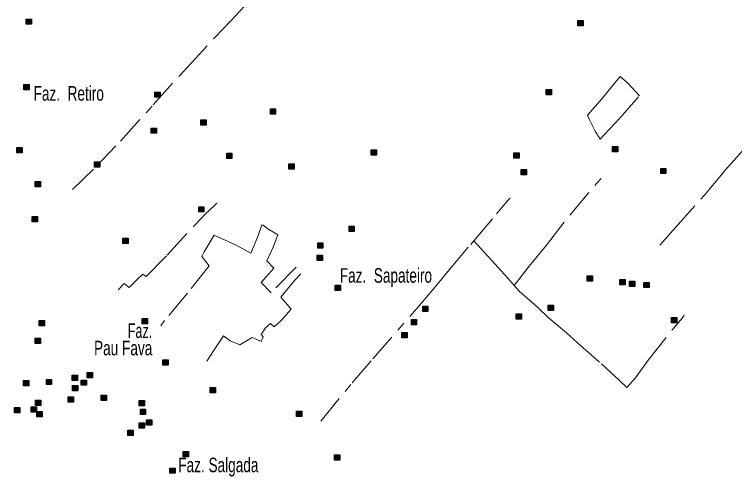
# Model space of a CAD drawing. Extents: x 445.6 to 500, y 8618.1 to 8673.4.
# Drawn here: x 465.24 to 473.17, y 8662.02 to 8667.1 of the extents above; entities that cross this region are included whole.
import ezdxf
from ezdxf.enums import TextEntityAlignment as Align

# ---------------------------------------------------------------- set-up
doc = ezdxf.new("R2010")
doc.units = 0
doc.header["$LTSCALE"] = 0.064
doc.linetypes.add('DOT_DASHED', pattern=[7.7, 5, -1.2, 0.3, -1.2])
doc.layers.add('2', color=7, linetype='Continuous', lineweight=25)
doc.layers.add('22', color=7, linetype='DOT_DASHED', lineweight=13)
doc.layers.add('61', color=7, linetype='Continuous')

msp = doc.modelspace()

# ---------------------------------------------------------------- hatches: boundary and pattern name
at = {"layer": '2'}
for points in [[(465.3712, 8667.0539), (465.4292, 8667.0539), (465.4292, 8666.9959), (465.3712, 8666.9959)], [(471.4444, 8667.0371), (471.5024, 8667.0371), (471.5024, 8666.9791), (471.4444, 8666.9791)], [(465.3466, 8666.3323), (465.4046, 8666.3323), (465.4046, 8666.2743), (465.3466, 8666.2743)], [(471.0965, 8666.2782), (471.1545, 8666.2782), (471.1545, 8666.2202), (471.0965, 8666.2202)], [(466.7883, 8666.251), (466.8463, 8666.251), (466.8463, 8666.193), (466.7883, 8666.193)], [(468.06, 8666.0647), (468.118, 8666.0647), (468.118, 8666.0067), (468.06, 8666.0067)], [(467.2938, 8665.946), (467.3518, 8665.946), (467.3518, 8665.888), (467.2938, 8665.888)], [(466.7466, 8665.8546), (466.8046, 8665.8546), (466.8046, 8665.7966), (466.7466, 8665.7966)], [(465.2705, 8665.6411), (465.3285, 8665.6411), (465.3285, 8665.5831), (465.2705, 8665.5831)], [(471.8251, 8665.6515), (471.8831, 8665.6515), (471.8831, 8665.5935), (471.8251, 8665.5935)], [(467.5787, 8665.5768), (467.6367, 8665.5768), (467.6367, 8665.5188), (467.5787, 8665.5188)], [(469.1697, 8665.6141), (469.2277, 8665.6141), (469.2277, 8665.5561), (469.1697, 8665.5561)], [(470.7408, 8665.5804), (470.7988, 8665.5804), (470.7988, 8665.5224), (470.7408, 8665.5224)], [(466.1251, 8665.4819), (466.1831, 8665.4819), (466.1831, 8665.4239), (466.1251, 8665.4239)], [(468.2631, 8665.4618), (468.3211, 8665.4618), (468.3211, 8665.4038), (468.2631, 8665.4038)], [(472.3566, 8665.411), (472.4146, 8665.411), (472.4146, 8665.353), (472.3566, 8665.353)], [(470.8219, 8665.3974), (470.8799, 8665.3974), (470.8799, 8665.3394), (470.8219, 8665.3394)], [(465.4698, 8665.265), (465.5278, 8665.265), (465.5278, 8665.207), (465.4698, 8665.207)], [(467.2707, 8664.9896), (467.3287, 8664.9896), (467.3287, 8664.9316), (467.2707, 8664.9316)], [(465.4394, 8664.8822), (465.4974, 8664.8822), (465.4974, 8664.8242), (465.4394, 8664.8242)], [(468.9255, 8664.774), (468.9835, 8664.774), (468.9835, 8664.716), (468.9255, 8664.716)], [(466.4351, 8664.6441), (466.4931, 8664.6441), (466.4931, 8664.5861), (466.4351, 8664.5861)], [(468.581, 8664.5911), (468.639, 8664.5911), (468.639, 8664.5331), (468.581, 8664.5331)], [(468.5742, 8664.4556), (468.6322, 8664.4556), (468.6322, 8664.3976), (468.5742, 8664.3976)], [(471.5481, 8664.2286), (471.6061, 8664.2286), (471.6061, 8664.1706), (471.5481, 8664.1706)], [(471.9062, 8664.1879), (471.9642, 8664.1879), (471.9642, 8664.1299), (471.9062, 8664.1299)], [(472.0143, 8664.171), (472.0723, 8664.171), (472.0723, 8664.113), (472.0143, 8664.113)], [(472.1709, 8664.1574), (472.2289, 8664.1574), (472.2289, 8664.0994), (472.1709, 8664.0994)], [(468.7746, 8664.1276), (468.8326, 8664.1276), (468.8326, 8664.0696), (468.7746, 8664.0696)], [(469.7366, 8663.8966), (469.7946, 8663.8966), (469.7946, 8663.8386), (469.7366, 8663.8386)], [(471.1168, 8663.9065), (471.1748, 8663.9065), (471.1748, 8663.8485), (471.1168, 8663.8485)], [(465.5153, 8663.7368), (465.5733, 8663.7368), (465.5733, 8663.6788), (465.5153, 8663.6788)], [(466.6491, 8663.7607), (466.7071, 8663.7607), (466.7071, 8663.7027), (466.6491, 8663.7027)], [(469.6116, 8663.7475), (469.6696, 8663.7475), (469.6696, 8663.6895), (469.6116, 8663.6895)], [(470.7655, 8663.8116), (470.8235, 8663.8116), (470.8235, 8663.7536), (470.7655, 8663.7536)], [(472.4759, 8663.771), (472.5339, 8663.771), (472.5339, 8663.713), (472.4759, 8663.713)], [(469.5069, 8663.6052), (469.5649, 8663.6052), (469.5649, 8663.5472), (469.5069, 8663.5472)], [(465.4718, 8663.5442), (465.5298, 8663.5442), (465.5298, 8663.4862), (465.4718, 8663.4862)], [(466.8754, 8663.3034), (466.9334, 8663.3034), (466.9334, 8663.2454), (466.8754, 8663.2454)], [(465.8771, 8663.1376), (465.9351, 8663.1376), (465.9351, 8663.0796), (465.8771, 8663.0796)], [(466.0426, 8663.1647), (466.1006, 8663.1647), (466.1006, 8663.1067), (466.0426, 8663.1067)], [(465.3434, 8663.0766), (465.4014, 8663.0766), (465.4014, 8663.0186), (465.3434, 8663.0186)], [(465.5938, 8663.0903), (465.6518, 8663.0903), (465.6518, 8663.0323), (465.5938, 8663.0323)], [(465.8805, 8663.0224), (465.9385, 8663.0224), (465.9385, 8662.9644), (465.8805, 8662.9644)], [(465.9784, 8663.0834), (466.0364, 8663.0834), (466.0364, 8663.0254), (465.9784, 8663.0254)], [(467.3979, 8663.0012), (467.4559, 8663.0012), (467.4559, 8662.9432), (467.3979, 8662.9432)], [(465.8332, 8662.897), (465.8912, 8662.897), (465.8912, 8662.839), (465.8332, 8662.839)], [(466.198, 8662.9174), (466.256, 8662.9174), (466.256, 8662.8594), (466.198, 8662.8594)], [(465.2421, 8662.7819), (465.3001, 8662.7819), (465.3001, 8662.7239), (465.2421, 8662.7239)], [(465.4279, 8662.7886), (465.4859, 8662.7886), (465.4859, 8662.7306), (465.4279, 8662.7306)], [(465.4752, 8662.8598), (465.5332, 8662.8598), (465.5332, 8662.8018), (465.4752, 8662.8018)], [(466.6153, 8662.8561), (466.6733, 8662.8561), (466.6733, 8662.7981), (466.6153, 8662.7981)], [(465.4887, 8662.7378), (465.5467, 8662.7378), (465.5467, 8662.6798), (465.4887, 8662.6798)], [(466.6288, 8662.7613), (466.6868, 8662.7613), (466.6868, 8662.7033), (466.6288, 8662.7033)], [(468.3474, 8662.7415), (468.4054, 8662.7415), (468.4054, 8662.6835), (468.3474, 8662.6835)], [(466.6954, 8662.6454), (466.7534, 8662.6454), (466.7534, 8662.5874), (466.6954, 8662.5874)], [(466.6169, 8662.6112), (466.6749, 8662.6112), (466.6749, 8662.5532), (466.6169, 8662.5532)], [(466.4903, 8662.5309), (466.5483, 8662.5309), (466.5483, 8662.4729), (466.4903, 8662.4729)], [(467.1012, 8662.2965), (467.1592, 8662.2965), (467.1592, 8662.2385), (467.1012, 8662.2385)], [(468.7671, 8662.2605), (468.8251, 8662.2605), (468.8251, 8662.2025), (468.7671, 8662.2025)], [(466.9546, 8662.1152), (467.0126, 8662.1152), (467.0126, 8662.0572), (466.9546, 8662.0572)]]:
    msp.add_hatch(color=256, dxfattribs=at).paths.add_polyline_path(points)

# ---------------------------------------------------------------- linework, layer by layer
for points in [[(465.3712, 8667.0539), (465.4292, 8667.0539), (465.4292, 8666.9959), (465.3712, 8666.9959)], [(471.4444, 8667.0371), (471.5024, 8667.0371), (471.5024, 8666.9791), (471.4444, 8666.9791)], [(465.3466, 8666.3323), (465.4046, 8666.3323), (465.4046, 8666.2743), (465.3466, 8666.2743)], [(471.0965, 8666.2782), (471.1545, 8666.2782), (471.1545, 8666.2202), (471.0965, 8666.2202)], [(466.7883, 8666.251), (466.8463, 8666.251), (466.8463, 8666.193), (466.7883, 8666.193)], [(468.06, 8666.0647), (468.118, 8666.0647), (468.118, 8666.0067), (468.06, 8666.0067)], [(467.2938, 8665.946), (467.3518, 8665.946), (467.3518, 8665.888), (467.2938, 8665.888)], [(466.7466, 8665.8546), (466.8046, 8665.8546), (466.8046, 8665.7966), (466.7466, 8665.7966)], [(465.2705, 8665.6411), (465.3285, 8665.6411), (465.3285, 8665.5831), (465.2705, 8665.5831)], [(471.8251, 8665.6515), (471.8831, 8665.6515), (471.8831, 8665.5935), (471.8251, 8665.5935)], [(467.5787, 8665.5768), (467.6367, 8665.5768), (467.6367, 8665.5188), (467.5787, 8665.5188)], [(469.1697, 8665.6141), (469.2277, 8665.6141), (469.2277, 8665.5561), (469.1697, 8665.5561)], [(470.7408, 8665.5804), (470.7988, 8665.5804), (470.7988, 8665.5224), (470.7408, 8665.5224)], [(466.1251, 8665.4819), (466.1831, 8665.4819), (466.1831, 8665.4239), (466.1251, 8665.4239)], [(468.2631, 8665.4618), (468.3211, 8665.4618), (468.3211, 8665.4038), (468.2631, 8665.4038)], [(472.3566, 8665.411), (472.4146, 8665.411), (472.4146, 8665.353), (472.3566, 8665.353)], [(470.8219, 8665.3974), (470.8799, 8665.3974), (470.8799, 8665.3394), (470.8219, 8665.3394)], [(465.4698, 8665.265), (465.5278, 8665.265), (465.5278, 8665.207), (465.4698, 8665.207)], [(467.2707, 8664.9896), (467.3287, 8664.9896), (467.3287, 8664.9316), (467.2707, 8664.9316)], [(465.4394, 8664.8822), (465.4974, 8664.8822), (465.4974, 8664.8242), (465.4394, 8664.8242)], [(468.9255, 8664.774), (468.9835, 8664.774), (468.9835, 8664.716), (468.9255, 8664.716)], [(466.4351, 8664.6441), (466.4931, 8664.6441), (466.4931, 8664.5861), (466.4351, 8664.5861)], [(468.581, 8664.5911), (468.639, 8664.5911), (468.639, 8664.5331), (468.581, 8664.5331)], [(468.5742, 8664.4556), (468.6322, 8664.4556), (468.6322, 8664.3976), (468.5742, 8664.3976)], [(471.5481, 8664.2286), (471.6061, 8664.2286), (471.6061, 8664.1706), (471.5481, 8664.1706)], [(471.9062, 8664.1879), (471.9642, 8664.1879), (471.9642, 8664.1299), (471.9062, 8664.1299)], [(472.0143, 8664.171), (472.0723, 8664.171), (472.0723, 8664.113), (472.0143, 8664.113)], [(472.1709, 8664.1574), (472.2289, 8664.1574), (472.2289, 8664.0994), (472.1709, 8664.0994)], [(468.7746, 8664.1276), (468.8326, 8664.1276), (468.8326, 8664.0696), (468.7746, 8664.0696)], [(469.7366, 8663.8966), (469.7946, 8663.8966), (469.7946, 8663.8386), (469.7366, 8663.8386)], [(471.1168, 8663.9065), (471.1748, 8663.9065), (471.1748, 8663.8485), (471.1168, 8663.8485)], [(465.5153, 8663.7368), (465.5733, 8663.7368), (465.5733, 8663.6788), (465.5153, 8663.6788)], [(466.6491, 8663.7607), (466.7071, 8663.7607), (466.7071, 8663.7027), (466.6491, 8663.7027)], [(469.6116, 8663.7475), (469.6696, 8663.7475), (469.6696, 8663.6895), (469.6116, 8663.6895)], [(470.7655, 8663.8116), (470.8235, 8663.8116), (470.8235, 8663.7536), (470.7655, 8663.7536)], [(472.4759, 8663.771), (472.5339, 8663.771), (472.5339, 8663.713), (472.4759, 8663.713)], [(469.5069, 8663.6052), (469.5649, 8663.6052), (469.5649, 8663.5472), (469.5069, 8663.5472)], [(465.4718, 8663.5442), (465.5298, 8663.5442), (465.5298, 8663.4862), (465.4718, 8663.4862)], [(466.8754, 8663.3034), (466.9334, 8663.3034), (466.9334, 8663.2454), (466.8754, 8663.2454)], [(465.8771, 8663.1376), (465.9351, 8663.1376), (465.9351, 8663.0796), (465.8771, 8663.0796)], [(466.0426, 8663.1647), (466.1006, 8663.1647), (466.1006, 8663.1067), (466.0426, 8663.1067)], [(465.3434, 8663.0766), (465.4014, 8663.0766), (465.4014, 8663.0186), (465.3434, 8663.0186)], [(465.5938, 8663.0903), (465.6518, 8663.0903), (465.6518, 8663.0323), (465.5938, 8663.0323)], [(465.8805, 8663.0224), (465.9385, 8663.0224), (465.9385, 8662.9644), (465.8805, 8662.9644)], [(465.9784, 8663.0834), (466.0364, 8663.0834), (466.0364, 8663.0254), (465.9784, 8663.0254)], [(467.3979, 8663.0012), (467.4559, 8663.0012), (467.4559, 8662.9432), (467.3979, 8662.9432)], [(465.8332, 8662.897), (465.8912, 8662.897), (465.8912, 8662.839), (465.8332, 8662.839)], [(466.198, 8662.9174), (466.256, 8662.9174), (466.256, 8662.8594), (466.198, 8662.8594)], [(465.2421, 8662.7819), (465.3001, 8662.7819), (465.3001, 8662.7239), (465.2421, 8662.7239)], [(465.4279, 8662.7886), (465.4859, 8662.7886), (465.4859, 8662.7306), (465.4279, 8662.7306)], [(465.4752, 8662.8598), (465.5332, 8662.8598), (465.5332, 8662.8018), (465.4752, 8662.8018)], [(466.6153, 8662.8561), (466.6733, 8662.8561), (466.6733, 8662.7981), (466.6153, 8662.7981)], [(465.4887, 8662.7378), (465.5467, 8662.7378), (465.5467, 8662.6798), (465.4887, 8662.6798)], [(466.6288, 8662.7613), (466.6868, 8662.7613), (466.6868, 8662.7033), (466.6288, 8662.7033)], [(468.3474, 8662.7415), (468.4054, 8662.7415), (468.4054, 8662.6835), (468.3474, 8662.6835)], [(466.6954, 8662.6454), (466.7534, 8662.6454), (466.7534, 8662.5874), (466.6954, 8662.5874)], [(466.6169, 8662.6112), (466.6749, 8662.6112), (466.6749, 8662.5532), (466.6169, 8662.5532)], [(466.4903, 8662.5309), (466.5483, 8662.5309), (466.5483, 8662.4729), (466.4903, 8662.4729)], [(467.1012, 8662.2965), (467.1592, 8662.2965), (467.1592, 8662.2385), (467.1012, 8662.2385)], [(468.7671, 8662.2605), (468.8251, 8662.2605), (468.8251, 8662.2025), (468.7671, 8662.2025)], [(466.9546, 8662.1152), (467.0126, 8662.1152), (467.0126, 8662.0572), (466.9546, 8662.0572)]]:
    msp.add_lwpolyline(points, close=True, dxfattribs=at)
at = {"layer": '22'}
for points in [[(465.8829, 8665.178), (466.1402, 8665.4275), (466.409, 8665.7115), (466.7695, 8666.1099), (467.0633, 8666.4345), (467.1478, 8666.5251), (467.4455, 8666.8452), (467.6237, 8667.0326), (467.8213, 8667.2463), (467.9901, 8667.4305), (468.0233, 8667.457)], [(472.3463, 8664.5673), (472.5191, 8664.7597), (472.8347, 8665.1114), (473.0408, 8665.3603), (473.3138, 8665.6676), (473.4933, 8665.8667), (473.686, 8666.099), (473.7334, 8666.1475)], [(470.7435, 8664.1229), (470.9103, 8664.3356), (471.0979, 8664.5669), (471.3589, 8664.9008), (471.6472, 8665.2424), (471.7029, 8665.298)], [(470.2982, 8664.6135), (470.5487, 8664.91), (470.6727, 8665.058), (470.6995, 8665.0817)], [(466.384, 8664.0767), (466.4493, 8664.1465), (466.5072, 8664.1008), (466.5931, 8664.1897), (466.6541, 8664.2475), (466.6907, 8664.2201), (466.9255, 8664.4576), (467.2304, 8664.7895), (467.3436, 8664.9071), (467.4442, 8665.0045), (467.4717, 8665.0302)], [(468.3422, 8664.326), (468.0678, 8664.0428), (467.958, 8664.1555), (468.0983, 8664.3138), (468.0214, 8664.3941), (468.0915, 8664.5463), (468.1434, 8664.6803), (468.0336, 8664.7473), (467.9787, 8664.7869), (467.9665, 8664.7899), (467.9208, 8664.662), (467.8446, 8664.4793), (467.6768, 8664.5707), (467.4421, 8664.6772), (467.3292, 8664.4915), (467.3041, 8664.4415), (467.3864, 8664.341), (467.1486, 8664.0396), (466.8955, 8663.7382), (466.8531, 8663.6809)], [(468.6148, 8662.6321), (468.961, 8663.0532), (469.1884, 8663.3147), (469.6718, 8663.8707), (469.8613, 8664.0944), (470.0311, 8664.2993), (470.2653, 8664.5745), (470.2982, 8664.6135)], [(470.2982, 8664.6135), (470.4933, 8664.4032), (470.6722, 8664.2041), (470.7435, 8664.1229)], [(467.3617, 8663.2914), (467.4418, 8663.4141), (467.5455, 8663.5694), (467.6187, 8663.5146), (467.7224, 8663.472), (467.8596, 8663.5512), (467.945, 8663.5146), (467.9602, 8663.5085), (467.9815, 8663.5572), (467.9602, 8663.5846), (468.0059, 8663.6577), (468.0608, 8663.7034), (468.1005, 8663.6669), (468.1828, 8663.743), (468.2895, 8663.8617), (468.2224, 8663.9409), (468.1736, 8663.9957), (468.327, 8664.1768), (468.3941, 8664.2529)], [(470.7435, 8664.1229), (470.7983, 8664.0606), (470.9986, 8663.8832), (471.1188, 8663.7719), (471.3182, 8663.6021), (471.4414, 8663.4908), (471.7031, 8663.2607), (471.9025, 8663.0792), (471.9847, 8663.0001), (472.0785, 8663.1084), (472.2192, 8663.3017), (472.489, 8663.6414), (472.5924, 8663.763), (472.6135, 8663.7971)]]:
    msp.add_lwpolyline(points, dxfattribs=at)
msp.add_lwpolyline([(471.5703, 8665.9516), (471.6344, 8665.8209), (471.6883, 8665.7338), (471.7396, 8665.785), (471.9013, 8665.9592), (472.122, 8666.2078), (471.9937, 8666.3487), (471.9116, 8666.4205), (471.85, 8666.3513), (471.7114, 8666.1796), (471.5523, 8665.9951)], close=True, dxfattribs=at)

# ---------------------------------------------------------------- texts
at = {"layer": '61', "width": 0.7}
for s, p in [('Faz.  Retiro', (465.4533, 8666.1558)), ('Faz.  Sapateiro', (468.8239, 8664.1535)), ('Faz. Salgada', (467.0457, 8662.0693))]:
    msp.add_text(s, height=0.16, dxfattribs=at).set_placement(p)
at = {"layer": '61'}
for s, width, p in [('Faz.', 0.65, (466.76, 8663.545)), ('Pau Fava', 0.7, (466.76, 8663.355))]:
    msp.add_text(s, height=0.16, dxfattribs=dict(at, width=width)).set_placement(p, align=Align.RIGHT)

doc.saveas('drawing.dxf')
